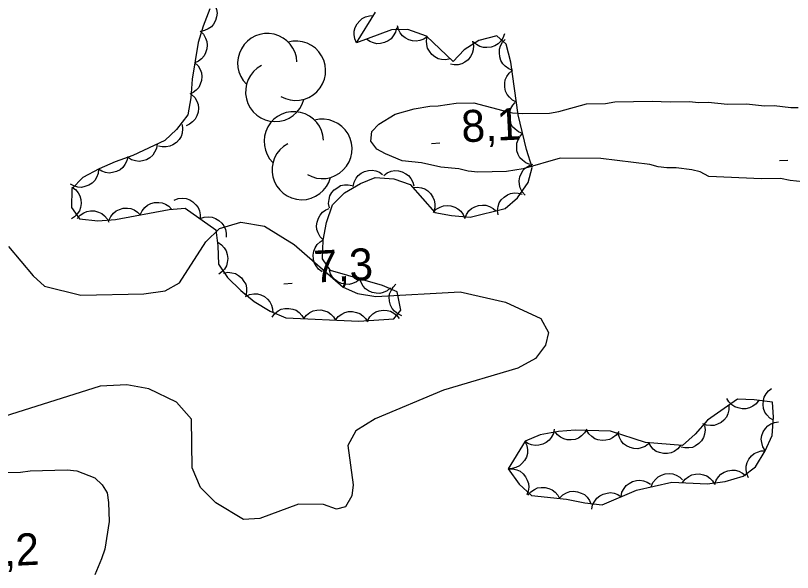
# Model space of a CAD drawing. Extents: x 336540 to 340074, y 5572036 to 5573747.
# Drawn here: x 337116.1 to 337189.3, y 5573009.5 to 5573061.9 of the extents above; entities that cross this region are included whole.
import ezdxf

# ---------------------------------------------------------------- set-up
doc = ezdxf.new("R2010")
doc.units = 0
for name, color, linetype in [('Niveau 2', 7, 'Continuous'), ('Niveau 3', 7, 'Continuous'), ('Niveau 44', 7, 'Continuous')]:
    doc.layers.add(name, color=color, linetype=linetype)

msp = doc.modelspace()

# ---------------------------------------------------------------- linework, layer by layer
at = {"layer": 'Niveau 2'}
for points in [[(337190.84, 5573046.18), (337189.04, 5573046.37), (337188.13, 5573046.57), (337186.33, 5573046.53), (337181.38, 5573046.75), (337180.58, 5573047.19), (337179.79, 5573047.39), (337178.32, 5573047.58), (337177.42, 5573047.56), (337176.63, 5573047.66), (337175.84, 5573047.87), (337171.21, 5573048.44), (337167.38, 5573048.46), (337163.92, 5573047.48), (337162.35, 5573047.22), (337159.65, 5573047.16), (337158.74, 5573047.25), (337157.84, 5573047.46), (337156.15, 5573047.64), (337154.34, 5573048.05), (337152.53, 5573048.23), (337150.94, 5573048.87), (337150.14, 5573049.31), (337149.56, 5573050.08), (337149.66, 5573050.98), (337150.32, 5573051.67), (337151.87, 5573052.61), (337153.66, 5573053.1), (337155.12, 5573053.36), (337155.91, 5573053.38), (337157.59, 5573053.64), (337159.28, 5573053.68), (337161.99, 5573052.95), (337162.9, 5573052.75), (337163.8, 5573052.66), (337166.39, 5573052.72), (337167.28, 5573052.85), (337169.86, 5573053.58), (337171.66, 5573053.62), (337172.55, 5573053.76), (337176.04, 5573053.84), (337177.73, 5573053.76), (337179.53, 5573053.8), (337180.43, 5573053.71), (337181.33, 5573053.73), (337183.14, 5573053.55), (337184.94, 5573053.59), (337186.63, 5573053.4), (337187.53, 5573053.42), (337189.11, 5573053.23), (337189.79, 5573053.25)], [(337115.46, 5573040.17), (337117.8, 5573037.42), (337118.87, 5573036.45), (337122.29, 5573035.59), (337128.2, 5573035.73), (337130.21, 5573035.99), (337131.55, 5573036.75), (337134.04, 5573040.61), (337135.32, 5573041.87), (337137.35, 5573042.47), (337139.55, 5573042.08), (337142.34, 5573040.36), (337146.96, 5573036.35), (337148.33, 5573035.74), (337150.05, 5573035.48), (337157.97, 5573035.89), (337162.25, 5573034.92), (337165.57, 5573033.41), (337166.29, 5573032.07), (337166.01, 5573030.88), (337165.07, 5573029.64), (337163.42, 5573028.71), (337156.42, 5573026.67), (337149.97, 5573023.96), (337148.16, 5573022.84), (337147.4, 5573021.44), (337147.92, 5573017.75), (337147.79, 5573016.71), (337147.18, 5573015.68), (337146.33, 5573015.45), (337145.12, 5573015.89), (337142.77, 5573015.95), (337139.12, 5573014.58), (337137.6, 5573014.5), (337134.97, 5573016.05), (337133.55, 5573017.51), (337132.77, 5573019.34), (337132.7, 5573023.92), (337131.27, 5573025.53), (337128.67, 5573026.77), (337126.62, 5573027.16), (337124.08, 5573027.03), (337114.43, 5573023.98)], [(337115.04, 5573018.9), (337116.61, 5573018.94), (337117.51, 5573019.07), (337121, 5573019.15), (337121.9, 5573019.06), (337123.6, 5573018.42), (337124.29, 5573017.76), (337124.76, 5573016.99), (337124.89, 5573016.09), (337124.94, 5573014.29), (337124.54, 5573011.69), (337124.23, 5573010.78), (337123.58, 5573009.3)]]:
    msp.add_lwpolyline(points, dxfattribs=at)
at = {"layer": 'Niveau 3'}
for p, q in [((337155.28, 5573049.86), (337156.08, 5573049.9)), ((337188.02, 5573048.26), (337188.82, 5573048.3)), ((337141.38, 5573036.67), (337142.18, 5573036.71))]:
    msp.add_line(p, q, dxfattribs=at)
at = {"layer": 'Niveau 44'}
for points in [[(337134.43, 5573062.51), (337133.78, 5573060.9), (337133.33, 5573059.34), (337132.75, 5573055.89), (337132.63, 5573054.14), (337132.36, 5573052.56), (337131.29, 5573051.18), (337130.17, 5573050.15), (337127.17, 5573048.71), (337125.52, 5573048.13), (337123.99, 5573047.47), (337122.45, 5573046.64), (337121.42, 5573045.59), (337121.4, 5573043.84), (337122.15, 5573042.78), (337123.88, 5573042.57), (337125.53, 5573042.71), (337130.6, 5573043.65), (337132.11, 5573043.78), (337134.97, 5573041.74), (337135.17, 5573040.24), (337135.23, 5573038.49), (337136.09, 5573037.26), (337137.33, 5573036.02), (337138.6, 5573034.99), (337140.1, 5573034.09), (337141.56, 5573033.47), (337148.43, 5573033.13), (337151.75, 5573033.36), (337152.38, 5573034.19), (337152.06, 5573035.9), (337150.67, 5573036.49), (337145.76, 5573037.92), (337145.03, 5573039.01), (337145.09, 5573040.76), (337145.41, 5573042.43), (337145.97, 5573044.08), (337147.09, 5573045.2), (337148.6, 5573046.1), (337149.99, 5573046.67), (337151.73, 5573046.52), (337153.26, 5573046), (337155.58, 5573043.35), (337157.17, 5573043.07), (337158.91, 5573042.91), (337162.23, 5573043.73), (337163.39, 5573044.74), (337164.39, 5573046.18), (337164.75, 5573047.61), (337164.22, 5573049.28), (337163.45, 5573052.55), (337162.75, 5573057.51), (337162.32, 5573059.2), (337161.44, 5573059.98)], [(337134.7, 5573063.18), (337134.93, 5573062.84), (337135.05, 5573062.45), (337135.11, 5573062.12), (337135.06, 5573061.77), (337134.96, 5573061.42), (337134.75, 5573061.09), (337134.56, 5573060.83), (337134.27, 5573060.63), (337133.93, 5573060.48), (337133.58, 5573060.4)], [(337148.23, 5573059.32), (337148.06, 5573059.7), (337148, 5573060.1), (337148, 5573060.43), (337148.11, 5573060.77), (337148.27, 5573061.1), (337148.52, 5573061.39), (337148.76, 5573061.61), (337149.08, 5573061.76), (337149.44, 5573061.86), (337149.8, 5573061.88)], [(337148.23, 5573059.32), (337150, 5573062.21)], [(337133.51, 5573060.41), (337133.81, 5573060.12), (337134.01, 5573059.77), (337134.14, 5573059.46), (337134.17, 5573059.11), (337134.14, 5573058.74), (337134.01, 5573058.38), (337133.87, 5573058.09), (337133.63, 5573057.83), (337133.34, 5573057.6), (337133.01, 5573057.45)], [(337161.44, 5573059.98), (337159.75, 5573059.53), (337158.37, 5573058.67), (337157.31, 5573057.56), (337154.8, 5573059.95), (337153.05, 5573060.58), (337151.52, 5573060.55), (337148.23, 5573059.32)], [(337151.98, 5573060.72), (337151.88, 5573060.32), (337151.68, 5573059.97), (337151.47, 5573059.71), (337151.19, 5573059.5), (337150.85, 5573059.34), (337150.48, 5573059.27), (337150.15, 5573059.24), (337149.81, 5573059.32), (337149.47, 5573059.46), (337149.17, 5573059.67)], [(337154.9, 5573059.92), (337154.56, 5573059.67), (337154.18, 5573059.53), (337153.85, 5573059.47), (337153.5, 5573059.5), (337153.14, 5573059.59), (337152.81, 5573059.78), (337152.54, 5573059.97), (337152.33, 5573060.25), (337152.16, 5573060.58), (337152.07, 5573060.93)], [(337157.05, 5573057.81), (337156.64, 5573057.72), (337156.23, 5573057.75), (337155.91, 5573057.82), (337155.6, 5573057.99), (337155.31, 5573058.22), (337155.08, 5573058.53), (337154.92, 5573058.81), (337154.84, 5573059.15), (337154.82, 5573059.52), (337154.87, 5573059.88)], [(337162.14, 5573060.17), (337162.01, 5573059.77), (337161.77, 5573059.44), (337161.54, 5573059.21), (337161.23, 5573059.03), (337160.89, 5573058.91), (337160.5, 5573058.87), (337160.18, 5573058.87), (337159.84, 5573058.99), (337159.52, 5573059.16), (337159.24, 5573059.4)], [(337162.95, 5573056.73), (337162.56, 5573056.87), (337162.23, 5573057.11), (337161.99, 5573057.34), (337161.82, 5573057.65), (337161.7, 5573058), (337161.67, 5573058.38), (337161.68, 5573058.71), (337161.79, 5573059.04), (337161.97, 5573059.37), (337162.21, 5573059.63)], [(337159.13, 5573059.47), (337159.22, 5573059.06), (337159.19, 5573058.65), (337159.12, 5573058.33), (337158.95, 5573058.02), (337158.72, 5573057.73), (337158.41, 5573057.51), (337158.13, 5573057.34), (337157.78, 5573057.26), (337157.41, 5573057.24), (337157.06, 5573057.3)], [(337133.01, 5573057.45), (337133.31, 5573057.16), (337133.52, 5573056.81), (337133.64, 5573056.5), (337133.67, 5573056.15), (337133.64, 5573055.78), (337133.52, 5573055.42), (337133.38, 5573055.13), (337133.14, 5573054.87), (337132.84, 5573054.64), (337132.52, 5573054.49)], [(337163.28, 5573053.74), (337162.91, 5573053.92), (337162.61, 5573054.2), (337162.4, 5573054.46), (337162.26, 5573054.78), (337162.18, 5573055.14), (337162.19, 5573055.52), (337162.23, 5573055.85), (337162.38, 5573056.16), (337162.6, 5573056.47), (337162.86, 5573056.71)], [(337132.69, 5573054.47), (337132.99, 5573054.18), (337133.19, 5573053.83), (337133.31, 5573053.52), (337133.34, 5573053.17), (337133.31, 5573052.8), (337133.18, 5573052.44), (337133.04, 5573052.15), (337132.8, 5573051.89), (337132.51, 5573051.66), (337132.18, 5573051.52)], [(337163.86, 5573050.8), (337163.47, 5573050.95), (337163.15, 5573051.2), (337162.92, 5573051.43), (337162.75, 5573051.74), (337162.64, 5573052.09), (337162.61, 5573052.48), (337162.63, 5573052.8), (337162.75, 5573053.13), (337162.93, 5573053.45), (337163.17, 5573053.72)], [(337131.8, 5573051.64), (337131.86, 5573051.23), (337131.8, 5573050.83), (337131.71, 5573050.51), (337131.52, 5573050.22), (337131.27, 5573049.94), (337130.95, 5573049.73), (337130.66, 5573049.59), (337130.31, 5573049.53), (337129.94, 5573049.53), (337129.59, 5573049.61)], [(337164.55, 5573047.88), (337164.16, 5573048.03), (337163.84, 5573048.28), (337163.61, 5573048.51), (337163.44, 5573048.82), (337163.32, 5573049.17), (337163.3, 5573049.56), (337163.31, 5573049.88), (337163.44, 5573050.21), (337163.62, 5573050.53), (337163.86, 5573050.8)], [(337129.46, 5573049.81), (337129.4, 5573049.39), (337129.22, 5573049.03), (337129.04, 5573048.75), (337128.77, 5573048.52), (337128.46, 5573048.33), (337128.09, 5573048.23), (337127.77, 5573048.17), (337127.42, 5573048.22), (337127.06, 5573048.33), (337126.75, 5573048.51)], [(337126.7, 5573048.64), (337126.62, 5573048.23), (337126.43, 5573047.87), (337126.24, 5573047.6), (337125.97, 5573047.38), (337125.64, 5573047.21), (337125.27, 5573047.12), (337124.95, 5573047.07), (337124.6, 5573047.13), (337124.25, 5573047.26), (337123.95, 5573047.45)], [(337164.09, 5573045), (337163.82, 5573045.32), (337163.64, 5573045.68), (337163.55, 5573046), (337163.54, 5573046.35), (337163.6, 5573046.72), (337163.76, 5573047.07), (337163.92, 5573047.35), (337164.18, 5573047.59), (337164.49, 5573047.79), (337164.83, 5573047.91)], [(337123.95, 5573047.45), (337123.91, 5573047.03), (337123.75, 5573046.66), (337123.58, 5573046.37), (337123.33, 5573046.13), (337123.02, 5573045.93), (337122.65, 5573045.8), (337122.34, 5573045.73), (337121.98, 5573045.76), (337121.63, 5573045.86), (337121.31, 5573046.02)], [(337147.9, 5573045.81), (337147.99, 5573046.22), (337148.18, 5573046.58), (337148.38, 5573046.85), (337148.66, 5573047.06), (337148.99, 5573047.23), (337149.36, 5573047.31), (337149.69, 5573047.35), (337150.03, 5573047.28), (337150.38, 5573047.15), (337150.68, 5573046.95)], [(337150.78, 5573046.84), (337151.11, 5573047.09), (337151.5, 5573047.24), (337151.82, 5573047.31), (337152.17, 5573047.28), (337152.53, 5573047.2), (337152.87, 5573047.01), (337153.13, 5573046.83), (337153.35, 5573046.55), (337153.53, 5573046.22), (337153.62, 5573045.88)], [(337121.42, 5573045.76), (337121.77, 5573045.52), (337122.02, 5573045.2), (337122.19, 5573044.92), (337122.27, 5573044.58), (337122.3, 5573044.21), (337122.23, 5573043.83), (337122.14, 5573043.52), (337121.94, 5573043.23), (337121.69, 5573042.96), (337121.39, 5573042.76)], [(337145.68, 5573043.79), (337145.6, 5573044.2), (337145.64, 5573044.6), (337145.72, 5573044.92), (337145.9, 5573045.23), (337146.13, 5573045.51), (337146.45, 5573045.73), (337146.73, 5573045.89), (337147.08, 5573045.96), (337147.45, 5573045.98), (337147.8, 5573045.91)], [(337153.51, 5573045.71), (337153.93, 5573045.76), (337154.33, 5573045.69), (337154.64, 5573045.6), (337154.93, 5573045.4), (337155.2, 5573045.14), (337155.4, 5573044.82), (337155.54, 5573044.52), (337155.59, 5573044.17), (337155.58, 5573043.8), (337155.49, 5573043.46)], [(337161.54, 5573043.13), (337161.48, 5573043.54), (337161.55, 5573043.94), (337161.65, 5573044.26), (337161.85, 5573044.55), (337162.11, 5573044.81), (337162.44, 5573045.01), (337162.73, 5573045.15), (337163.08, 5573045.2), (337163.45, 5573045.19), (337163.8, 5573045.1)], [(337127.87, 5573043.14), (337128.04, 5573043.53), (337128.3, 5573043.84), (337128.55, 5573044.06), (337128.87, 5573044.21), (337129.22, 5573044.31), (337129.61, 5573044.31), (337129.93, 5573044.28), (337130.25, 5573044.15), (337130.57, 5573043.95), (337130.82, 5573043.69)], [(337131.06, 5573044.53), (337131.45, 5573044.68), (337131.86, 5573044.7), (337132.19, 5573044.68), (337132.52, 5573044.55), (337132.83, 5573044.36), (337133.1, 5573044.09), (337133.31, 5573043.84), (337133.43, 5573043.51), (337133.51, 5573043.15), (337133.5, 5573042.79)], [(337121.93, 5573042.81), (337122.21, 5573043.12), (337122.55, 5573043.34), (337122.85, 5573043.47), (337123.2, 5573043.52), (337123.57, 5573043.51), (337123.94, 5573043.4), (337124.24, 5573043.28), (337124.51, 5573043.05), (337124.74, 5573042.77), (337124.91, 5573042.45)], [(337124.92, 5573042.6), (337125.09, 5573042.98), (337125.35, 5573043.29), (337125.6, 5573043.51), (337125.92, 5573043.66), (337126.27, 5573043.76), (337126.66, 5573043.76), (337126.98, 5573043.74), (337127.3, 5573043.6), (337127.62, 5573043.4), (337127.87, 5573043.14)], [(337145.1, 5573040.79), (337144.8, 5573041.09), (337144.61, 5573041.44), (337144.49, 5573041.75), (337144.47, 5573042.1), (337144.51, 5573042.47), (337144.64, 5573042.83), (337144.79, 5573043.12), (337145.03, 5573043.38), (337145.33, 5573043.6), (337145.66, 5573043.74)], [(337155.44, 5573043.37), (337155.73, 5573043.67), (337156.09, 5573043.87), (337156.4, 5573043.99), (337156.75, 5573044.02), (337157.11, 5573043.99), (337157.48, 5573043.86), (337157.77, 5573043.72), (337158.03, 5573043.48), (337158.25, 5573043.18), (337158.4, 5573042.85)], [(337158.42, 5573042.79), (337158.57, 5573043.18), (337158.81, 5573043.51), (337159.05, 5573043.74), (337159.35, 5573043.91), (337159.7, 5573044.03), (337160.09, 5573044.06), (337160.41, 5573044.05), (337160.74, 5573043.93), (337161.07, 5573043.75), (337161.34, 5573043.51)], [(337133.5, 5573042.79), (337133.89, 5573042.93), (337134.3, 5573042.96), (337134.63, 5573042.93), (337134.96, 5573042.81), (337135.28, 5573042.62), (337135.55, 5573042.35), (337135.75, 5573042.1), (337135.88, 5573041.77), (337135.95, 5573041.41), (337135.94, 5573041.05)], [(337135.16, 5573040.56), (337135.51, 5573040.33), (337135.78, 5573040.03), (337135.96, 5573039.75), (337136.06, 5573039.42), (337136.11, 5573039.05), (337136.06, 5573038.67), (337135.98, 5573038.35), (337135.8, 5573038.05), (337135.55, 5573037.77), (337135.26, 5573037.56)], [(337144.99, 5573037.79), (337144.65, 5573038.04), (337144.41, 5573038.36), (337144.24, 5573038.65), (337144.16, 5573038.99), (337144.15, 5573039.36), (337144.22, 5573039.74), (337144.32, 5573040.05), (337144.53, 5573040.34), (337144.79, 5573040.6), (337145.09, 5573040.79)], [(337135.69, 5573037.66), (337136.1, 5573037.74), (337136.5, 5573037.7), (337136.82, 5573037.62), (337137.13, 5573037.44), (337137.41, 5573037.21), (337137.63, 5573036.89), (337137.79, 5573036.61), (337137.86, 5573036.27), (337137.88, 5573035.89), (337137.81, 5573035.54)], [(337148.55, 5573037.11), (337148.23, 5573036.84), (337147.85, 5573036.68), (337147.53, 5573036.6), (337147.18, 5573036.61), (337146.82, 5573036.68), (337146.48, 5573036.85), (337146.2, 5573037.02), (337145.97, 5573037.29), (337145.78, 5573037.6), (337145.67, 5573037.95)], [(337151.43, 5573036.27), (337151.11, 5573036), (337150.73, 5573035.84), (337150.41, 5573035.76), (337150.06, 5573035.77), (337149.7, 5573035.84), (337149.36, 5573036.01), (337149.08, 5573036.18), (337148.85, 5573036.45), (337148.66, 5573036.77), (337148.55, 5573037.11)], [(337152.48, 5573033.66), (337152.1, 5573033.82), (337151.79, 5573034.09), (337151.57, 5573034.33), (337151.41, 5573034.65), (337151.32, 5573035.01), (337151.31, 5573035.39), (337151.34, 5573035.71), (337151.47, 5573036.04), (337151.67, 5573036.35), (337151.93, 5573036.61)], [(337137.78, 5573035.48), (337138.16, 5573035.66), (337138.56, 5573035.72), (337138.89, 5573035.72), (337139.23, 5573035.62), (337139.56, 5573035.46), (337139.85, 5573035.21), (337140.08, 5573034.97), (337140.23, 5573034.65), (337140.33, 5573034.3), (337140.35, 5573033.94)], [(337140.27, 5573033.53), (337140.52, 5573033.87), (337140.85, 5573034.11), (337141.14, 5573034.27), (337141.48, 5573034.34), (337141.85, 5573034.35), (337142.23, 5573034.27), (337142.53, 5573034.17), (337142.82, 5573033.96), (337143.08, 5573033.69), (337143.26, 5573033.39)], [(337143.26, 5573033.39), (337143.52, 5573033.72), (337143.84, 5573033.96), (337144.13, 5573034.12), (337144.48, 5573034.19), (337144.85, 5573034.2), (337145.22, 5573034.12), (337145.53, 5573034.02), (337145.81, 5573033.81), (337146.07, 5573033.54), (337146.26, 5573033.24)], [(337146.26, 5573033.24), (337146.51, 5573033.57), (337146.84, 5573033.81), (337147.13, 5573033.97), (337147.47, 5573034.04), (337147.84, 5573034.06), (337148.22, 5573033.97), (337148.53, 5573033.87), (337148.81, 5573033.66), (337149.07, 5573033.4), (337149.26, 5573033.09)], [(337149.26, 5573033.19), (337149.47, 5573033.55), (337149.76, 5573033.83), (337150.03, 5573034.02), (337150.37, 5573034.13), (337150.73, 5573034.19), (337151.11, 5573034.15), (337151.43, 5573034.08), (337151.74, 5573033.91), (337152.03, 5573033.68), (337152.25, 5573033.39)], [(337187.48, 5573023.82), (337187.12, 5573024.03), (337186.84, 5573024.33), (337186.65, 5573024.6), (337186.54, 5573024.93), (337186.49, 5573025.3), (337186.53, 5573025.68), (337186.59, 5573026), (337186.77, 5573026.3), (337187, 5573026.59), (337187.29, 5573026.81)], [(337162.51, 5573019.25), (337163.53, 5573017.83), (337164.68, 5573016.74), (337167.99, 5573016.39), (337169.71, 5573016.07), (337171.35, 5573015.88), (337174.59, 5573017.26), (337177.91, 5573018.01), (337181.23, 5573017.85), (337182.93, 5573018.07), (337184.61, 5573018.57), (337185.77, 5573019.46), (337186.68, 5573020.96), (337187.33, 5573022.38), (337187.46, 5573024.13), (337187.37, 5573025.52), (337185.64, 5573025.74), (337184.09, 5573025.81), (337181.27, 5573023.82), (337180.1, 5573022.52), (337178.92, 5573021.44), (337175.42, 5573021.72), (337172.12, 5573022.79), (337168.8, 5573022.9), (337167.22, 5573022.77), (337165.5, 5573022.44), (337164.11, 5573021.87), (337162.51, 5573019.25)], [(337183.27, 5573025.23), (337183.28, 5573024.82), (337183.17, 5573024.42), (337183.04, 5573024.12), (337182.81, 5573023.85), (337182.53, 5573023.61), (337182.19, 5573023.45), (337181.88, 5573023.34), (337181.53, 5573023.33), (337181.16, 5573023.38), (337180.82, 5573023.5)], [(337186.09, 5573025.72), (337185.84, 5573025.38), (337185.51, 5573025.14), (337185.22, 5573024.98), (337184.88, 5573024.91), (337184.51, 5573024.89), (337184.13, 5573024.98), (337183.82, 5573025.08), (337183.54, 5573025.28), (337183.28, 5573025.55), (337183.09, 5573025.86)], [(337166.83, 5573022.99), (337166.75, 5573022.58), (337166.55, 5573022.22), (337166.35, 5573021.95), (337166.07, 5573021.74), (337165.75, 5573021.57), (337165.37, 5573021.49), (337165.05, 5573021.45), (337164.7, 5573021.52), (337164.36, 5573021.65), (337164.06, 5573021.85)], [(337169.9, 5573022.99), (337169.69, 5573022.63), (337169.4, 5573022.35), (337169.13, 5573022.15), (337168.8, 5573022.03), (337168.44, 5573021.97), (337168.05, 5573022), (337167.73, 5573022.07), (337167.43, 5573022.24), (337167.13, 5573022.46), (337166.91, 5573022.74)], [(337180.99, 5573023.33), (337181.05, 5573022.92), (337180.99, 5573022.51), (337180.89, 5573022.2), (337180.7, 5573021.9), (337180.45, 5573021.63), (337180.13, 5573021.42), (337179.84, 5573021.27), (337179.49, 5573021.22), (337179.12, 5573021.22), (337178.77, 5573021.3)], [(337186.68, 5573020.97), (337186.47, 5573021.32), (337186.36, 5573021.72), (337186.32, 5573022.04), (337186.38, 5573022.39), (337186.51, 5573022.74), (337186.72, 5573023.06), (337186.93, 5573023.3), (337187.23, 5573023.49), (337187.58, 5573023.63), (337187.93, 5573023.69)], [(337172.9, 5573022.76), (337172.65, 5573022.43), (337172.33, 5573022.18), (337172.04, 5573022.02), (337171.7, 5573021.94), (337171.33, 5573021.92), (337170.95, 5573022), (337170.64, 5573022.09), (337170.36, 5573022.3), (337170.09, 5573022.56), (337169.9, 5573022.86)], [(337175.72, 5573021.62), (337175.39, 5573021.37), (337175.01, 5573021.22), (337174.69, 5573021.14), (337174.33, 5573021.16), (337173.97, 5573021.25), (337173.63, 5573021.42), (337173.36, 5573021.6), (337173.14, 5573021.88), (337172.96, 5573022.2), (337172.86, 5573022.55)], [(337164.08, 5573021.82), (337164.25, 5573021.44), (337164.31, 5573021.04), (337164.31, 5573020.71), (337164.21, 5573020.37), (337164.04, 5573020.04), (337163.79, 5573019.75), (337163.55, 5573019.53), (337163.23, 5573019.38), (337162.88, 5573019.28), (337162.52, 5573019.26)], [(337178.72, 5573021.46), (337178.46, 5573021.13), (337178.12, 5573020.9), (337177.83, 5573020.75), (337177.48, 5573020.69), (337177.11, 5573020.69), (337176.74, 5573020.78), (337176.44, 5573020.89), (337176.16, 5573021.11), (337175.91, 5573021.38), (337175.73, 5573021.7)], [(337185.13, 5573018.4), (337184.95, 5573018.78), (337184.9, 5573019.18), (337184.9, 5573019.51), (337185, 5573019.85), (337185.16, 5573020.18), (337185.41, 5573020.47), (337185.65, 5573020.69), (337185.97, 5573020.84), (337186.32, 5573020.95), (337186.68, 5573020.96)], [(337162.51, 5573019.25), (337162.93, 5573019.26), (337163.32, 5573019.15), (337163.62, 5573019.03), (337163.9, 5573018.8), (337164.14, 5573018.52), (337164.3, 5573018.18), (337164.42, 5573017.87), (337164.43, 5573017.52), (337164.38, 5573017.15), (337164.26, 5573016.81)], [(337175.97, 5573017.57), (337176.12, 5573017.96), (337176.38, 5573018.28), (337176.61, 5573018.51), (337176.92, 5573018.67), (337177.28, 5573018.79), (337177.66, 5573018.81), (337177.98, 5573018.79), (337178.31, 5573018.67), (337178.64, 5573018.48), (337178.9, 5573018.23)], [(337178.92, 5573017.96), (337179.17, 5573018.3), (337179.5, 5573018.54), (337179.79, 5573018.69), (337180.13, 5573018.77), (337180.5, 5573018.78), (337180.88, 5573018.7), (337181.19, 5573018.6), (337181.47, 5573018.39), (337181.73, 5573018.12), (337181.92, 5573017.82)], [(337181.95, 5573017.78), (337182.07, 5573018.18), (337182.3, 5573018.51), (337182.52, 5573018.76), (337182.82, 5573018.94), (337183.17, 5573019.08), (337183.55, 5573019.12), (337183.87, 5573019.13), (337184.21, 5573019.03), (337184.54, 5573018.86), (337184.82, 5573018.63)], [(337173.13, 5573016.64), (337173.21, 5573017.05), (337173.4, 5573017.41), (337173.6, 5573017.68), (337173.87, 5573017.89), (337174.2, 5573018.07), (337174.57, 5573018.16), (337174.9, 5573018.2), (337175.24, 5573018.14), (337175.59, 5573018.01), (337175.89, 5573017.82)], [(337164.35, 5573016.78), (337164.62, 5573017.09), (337164.96, 5573017.32), (337165.26, 5573017.46), (337165.61, 5573017.51), (337165.97, 5573017.5), (337166.34, 5573017.4), (337166.65, 5573017.28), (337166.92, 5573017.06), (337167.16, 5573016.78), (337167.33, 5573016.46)], [(337167.34, 5573016.51), (337167.63, 5573016.81), (337167.99, 5573017), (337168.3, 5573017.12), (337168.65, 5573017.15), (337169.02, 5573017.11), (337169.38, 5573016.98), (337169.67, 5573016.83), (337169.92, 5573016.59), (337170.15, 5573016.29), (337170.29, 5573015.96)], [(337170.37, 5573015.46), (337170.45, 5573015.87), (337170.64, 5573016.23), (337170.84, 5573016.5), (337171.11, 5573016.72), (337171.44, 5573016.89), (337171.81, 5573016.98), (337172.14, 5573017.02), (337172.48, 5573016.96), (337172.83, 5573016.83), (337173.13, 5573016.64)]]:
    msp.add_lwpolyline(points, dxfattribs=at)
for centre, start, end in [((337139.828, 5573057.404), 2.4288, 225.11316), ((337142.519, 5573056.699), 239.60731, 105.2959), ((337140.575, 5573054.709), 117.76111, 345.21819), ((337142.318, 5573050.054), 2.4288, 225.11316), ((337145.009, 5573049.349), 239.60731, 105.2959), ((337143.065, 5573047.359), 117.76111, 345.21819)]:
    msp.add_arc(centre, 2.796, start, end, dxfattribs=at)

# ---------------------------------------------------------------- texts
at = {"layer": 'Niveau 3'}
for s, p in [('8,1    ', (337158.16, 5573049.96)), ('7,3    ', (337144.26, 5573036.77)), ('8,2    ', (337112.85, 5573009.98))]:
    msp.add_text(s, height=3, rotation=2.7712, dxfattribs=at).set_placement(p)

doc.saveas('drawing.dxf')
